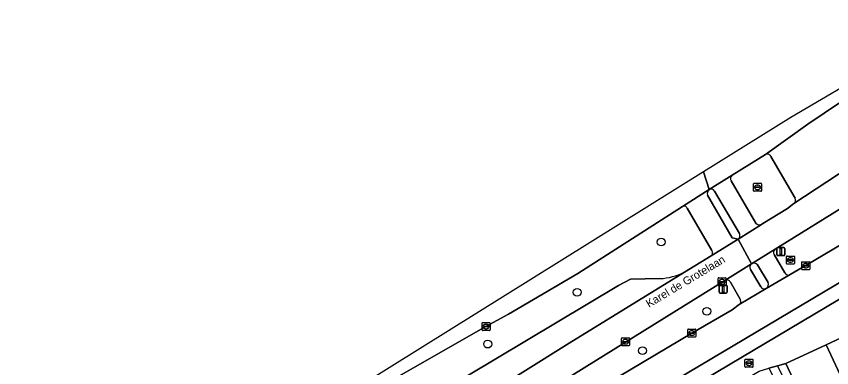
# Model space of a CAD drawing. Extents: x 160102 to 160934, y 382045 to 382923.
# Drawn here: x 160434.4 to 160536.3, y 382669.1 to 382713 of the extents above; entities that cross this region are included whole.
import ezdxf

# ---------------------------------------------------------------- set-up
doc = ezdxf.new("R2010")
doc.units = 0
for name, color, linetype in [('IMGEO_Berm_groen', 7, 'Continuous'), ('IMGEO_Boom', 7, 'Continuous'), ('IMGEO_Brandkraan', 7, 'Continuous'), ('IMGEO_Erf', 7, 'Continuous'), ('IMGEO_Fietspad_gesloten', 7, 'Continuous'), ('IMGEO_Kolk', 7, 'Continuous'), ('IMGEO_Lichtmast', 7, 'Continuous'), ('IMGEO_Openbare_ruimte_label', 7, 'Continuous'), ('IMGEO_Pand', 7, 'Continuous'), ('IMGEO_Parkeervlak_open', 7, 'Continuous'), ('IMGEO_Rijbaan_lokaal_gesloten', 7, 'Continuous'), ('IMGEO_Rijbaan_lokaal_open', 7, 'Continuous'), ('IMGEO_Rioolput', 7, 'Continuous'), ('IMGEO_Verkeersbordpaal', 7, 'Continuous'), ('IMGEO_Verkeerseiland_gesloten', 7, 'Continuous'), ('IMGEO_Voetpad_open', 7, 'Continuous')]:
    doc.layers.add(name, color=color, linetype=linetype)

msp = doc.modelspace()

# ---------------------------------------------------------------- linework, layer by layer
at = {"layer": 'IMGEO_Berm_groen'}
for points in [[(160552.21, 382698.17), (160552.12, 382698.11), (160551.81, 382697.85), (160551.13, 382697.42), (160550.28, 382696.97), (160529.58, 382684.13), (160529.22, 382683.9)], [(160517.65, 382689.26), (160504.58, 382680.88), (160495.89, 382675.76), (160493.08, 382674.22), (160480.44, 382667.03)], [(160521.33, 382683.73), (160518.24, 382689.02)], [(160531.11, 382680.72), (160534.1, 382682.48), (160543.93, 382688.32)], [(160517.89, 382681.05), (160521.23, 382683.08)], [(160529.11, 382683.23), (160530.44, 382680.94)], [(160483.01, 382663.42), (160509.66, 382679.38), (160511.15, 382680.15), (160514.82, 382680.24)], [(160522.93, 382680), (160487.76, 382658.14), (160485.88, 382657.02)], [(160524.85, 382677.65), (160523.64, 382679.78)], [(160506.39, 382665.99), (160507.17, 382666.46), (160509.79, 382668.02), (160518.81, 382673.41), (160523.84, 382676.31), (160524.72, 382676.98)]]:
    msp.add_lwpolyline(points, dxfattribs=at)
for centre, radius, start, end in [((160517.84, 382688.87), 0.43, 19.6633, 115.4007), ((160520.92, 382683.46), 0.493, 308.5762, 32.5848), ((160529.56, 382683.5), 0.524, 129.7761, 210.5502), ((160514.58, 382687.33), 7.1, 271.9741, 297.798), ((160530.89, 382681.18), 0.505, 208.0475, 295.3425), ((160523.18, 382679.56), 0.51, 25.832, 119.68), ((160524.45, 382677.38), 0.482, 303.9481, 34.0906)]:
    msp.add_arc(centre, radius, start, end, dxfattribs=at)
at = {"layer": 'IMGEO_Boom'}
for centre in [(160514.99, 382684.8), (160504.48, 382678.51), (160520.7, 382676.14), (160493.31, 382672.04), (160512.66, 382671.22)]:
    msp.add_circle(centre, 0.489, dxfattribs=at)
at = {"layer": 'IMGEO_Brandkraan'}
for p, q in [((160525.46, 382669.22), (160525.46, 382670.07)), ((160525.54, 382670.15), (160526.39, 382670.15)), ((160525.72, 382669.64), (160525.72, 382669.65)), ((160525.76, 382669.69), (160526.16, 382669.69)), ((160526.16, 382669.6), (160525.76, 382669.6)), ((160525.95, 382669.93), (160525.97, 382669.93)), ((160525.97, 382669.37), (160525.95, 382669.37)), ((160526.2, 382669.65), (160526.2, 382669.64)), ((160526.46, 382670.07), (160526.46, 382669.22)), ((160526.39, 382669.15), (160525.54, 382669.15))]:
    msp.add_line(p, q, dxfattribs=at)
for points in [[(160525.46, 382669.22), (160525.46, 382670.07)], [(160525.54, 382670.15), (160526.39, 382670.15)], [(160526.46, 382670.07), (160526.46, 382669.22)], [(160526.39, 382669.15), (160525.54, 382669.15)]]:
    msp.add_lwpolyline(points, dxfattribs=at)
for centre, radius, start, end in [((160525.54, 382670.07), 0.0765, 91.552, 178.448), ((160525.54, 382670.07), 0.0765, 91.552, 178.448), ((160525.76, 382669.65), 0.0403, 85.8775, 175.7526), ((160525.76, 382669.64), 0.0366, 178.938, 274.7102), ((160526.17, 382669.65), 0.0386, 1.7309, 96.639), ((160526.16, 382669.65), 0.043, 264.8664, 352.4533), ((160526.39, 382670.07), 0.0765, 1.552, 88.448), ((160526.39, 382670.07), 0.0765, 1.552, 88.448), ((160525.54, 382669.22), 0.0765, 181.552, 268.448), ((160525.54, 382669.22), 0.0765, 181.552, 268.448), ((160526.39, 382669.22), 0.0765, 271.552, 358.448), ((160526.39, 382669.22), 0.0765, 271.552, 358.448)]:
    msp.add_arc(centre, radius, start, end, dxfattribs=at)
for centre, major_axis, ratio, start_param, end_param in [((160525.95, 382669.65), (-0.387, 0.002), 0.722429, 4.712389, 7.853982), ((160525.97, 382669.65), (-0.39, 0.002), 0.717154, 1.570796, 4.712389)]:
    msp.add_ellipse(centre, major_axis=major_axis, ratio=ratio, start_param=start_param, end_param=end_param, dxfattribs=at)
at = {"layer": 'IMGEO_Erf'}
msp.add_lwpolyline([(160530.58, 382669.62), (160529.51, 382669.32), (160533.6, 382661.14), (160534.35, 382661.48), (160532.68, 382665.08)], close=True, dxfattribs=at)
at = {"layer": 'IMGEO_Fietspad_gesloten'}
for points in [[(160523.85, 382693.14), (160520.99, 382691.35)], [(160526.83, 382687.16), (160523.73, 382692.44)], [(160521.65, 382691.18), (160524.76, 382685.87)], [(160524.6, 382685.15), (160527.54, 382686.99)], [(160529.22, 382683.9), (160526.28, 382682.09)], [(160530.44, 382680.94), (160529.11, 382683.23)], [(160527.04, 382681.95), (160528.34, 382679.72)], [(160528.13, 382678.99), (160531.11, 382680.72)]]:
    msp.add_lwpolyline(points, dxfattribs=at)
for centre, radius, start, end in [((160524.15, 382692.73), 0.507, 125.1312, 214.3023), ((160521.22, 382690.89), 0.517, 33.7724, 116.3215), ((160527.3, 382687.57), 0.624, 220.2787, 292.5178), ((160524.32, 382685.59), 0.516, 302.3124, 32.7657), ((160529.56, 382683.5), 0.524, 129.7761, 210.5502), ((160526.58, 382681.55), 0.613, 41.1768, 118.8936), ((160530.89, 382681.18), 0.505, 208.0475, 295.3425), ((160527.81, 382679.48), 0.583, 303.0037, 24.2768)]:
    msp.add_arc(centre, radius, start, end, dxfattribs=at)
at = {"layer": 'IMGEO_Kolk'}
for p, q in [((160532.56, 382681.42), (160532.56, 382682.27)), ((160532.63, 382682.34), (160533.49, 382682.34)), ((160532.82, 382681.84), (160532.82, 382681.85)), ((160532.86, 382681.89), (160533.26, 382681.89)), ((160533.25, 382681.8), (160532.86, 382681.8)), ((160533.07, 382681.56), (160533.04, 382681.56)), ((160533.05, 382682.12), (160533.07, 382682.12)), ((160533.3, 382681.85), (160533.3, 382681.84)), ((160533.56, 382682.27), (160533.56, 382681.42)), ((160533.49, 382681.34), (160532.63, 382681.34)), ((160522.1, 382679.4), (160522.1, 382680.25)), ((160522.18, 382680.33), (160523.03, 382680.33)), ((160522.36, 382679.82), (160522.36, 382679.83)), ((160522.8, 382679.78), (160522.4, 382679.78)), ((160522.41, 382679.87), (160522.8, 382679.87)), ((160522.59, 382680.11), (160522.62, 382680.11)), ((160522.61, 382679.55), (160522.59, 382679.55)), ((160522.85, 382679.83), (160522.85, 382679.82)), ((160523.1, 382680.25), (160523.1, 382679.4)), ((160523.03, 382679.33), (160522.18, 382679.33)), ((160492.59, 382673.8), (160492.59, 382674.66)), ((160492.67, 382674.73), (160493.52, 382674.73)), ((160493.08, 382674.51), (160493.11, 382674.51)), ((160493.59, 382674.66), (160493.59, 382673.8)), ((160493.52, 382673.73), (160492.67, 382673.73)), ((160492.85, 382674.22), (160492.85, 382674.24)), ((160493.29, 382674.19), (160492.89, 382674.19)), ((160492.9, 382674.27), (160493.29, 382674.27)), ((160493.1, 382673.95), (160493.08, 382673.95)), ((160493.34, 382674.24), (160493.34, 382674.22)), ((160518.31, 382672.99), (160518.31, 382673.84)), ((160518.38, 382673.91), (160519.24, 382673.91)), ((160518.57, 382673.41), (160518.57, 382673.42)), ((160518.61, 382673.46), (160519.01, 382673.46)), ((160519.01, 382673.37), (160518.61, 382673.37)), ((160518.8, 382673.69), (160518.82, 382673.69)), ((160519.05, 382673.42), (160519.05, 382673.41)), ((160519.31, 382673.84), (160519.31, 382672.99)), ((160510.03, 382671.9), (160510.03, 382672.75)), ((160510.1, 382672.83), (160510.96, 382672.83)), ((160510.29, 382672.32), (160510.29, 382672.33)), ((160510.33, 382672.37), (160510.73, 382672.37)), ((160510.52, 382672.61), (160510.54, 382672.61)), ((160510.77, 382672.33), (160510.77, 382672.32)), ((160511.03, 382672.75), (160511.03, 382671.9)), ((160519.24, 382672.91), (160518.38, 382672.91)), ((160518.82, 382673.13), (160518.8, 382673.13)), ((160510.96, 382671.83), (160510.1, 382671.83)), ((160510.73, 382672.28), (160510.33, 382672.28)), ((160510.54, 382672.05), (160510.52, 382672.05))]:
    msp.add_line(p, q, dxfattribs=at)
for points in [[(160532.56, 382681.42), (160532.56, 382682.27)], [(160532.63, 382682.34), (160533.49, 382682.34)], [(160533.56, 382682.27), (160533.56, 382681.42)], [(160533.49, 382681.34), (160532.63, 382681.34)], [(160522.1, 382679.4), (160522.1, 382680.25)], [(160522.18, 382680.33), (160523.03, 382680.33)], [(160523.1, 382680.25), (160523.1, 382679.4)], [(160523.03, 382679.33), (160522.18, 382679.33)], [(160492.59, 382673.8), (160492.59, 382674.66)], [(160492.67, 382674.73), (160493.52, 382674.73)], [(160493.59, 382674.66), (160493.59, 382673.8)], [(160493.52, 382673.73), (160492.67, 382673.73)], [(160518.31, 382672.99), (160518.31, 382673.84)], [(160518.38, 382673.91), (160519.24, 382673.91)], [(160519.31, 382673.84), (160519.31, 382672.99)], [(160510.03, 382671.9), (160510.03, 382672.75)], [(160510.1, 382672.83), (160510.96, 382672.83)], [(160511.03, 382672.75), (160511.03, 382671.9)], [(160519.24, 382672.91), (160518.38, 382672.91)], [(160510.96, 382671.83), (160510.1, 382671.83)]]:
    msp.add_lwpolyline(points, dxfattribs=at)
for centre, radius, start, end in [((160532.63, 382682.27), 0.0765, 91.552, 178.448), ((160532.63, 382682.27), 0.0765, 91.552, 178.448), ((160532.86, 382681.85), 0.0403, 85.8775, 175.7526), ((160532.85, 382681.84), 0.0366, 178.938, 274.7102), ((160533.26, 382681.84), 0.043, 264.8664, 352.4533), ((160533.26, 382681.85), 0.0386, 1.7309, 96.639), ((160533.48, 382682.27), 0.0765, 1.552, 88.448), ((160533.48, 382682.27), 0.0765, 1.552, 88.448), ((160532.63, 382681.42), 0.0765, 181.552, 268.448), ((160532.63, 382681.42), 0.0765, 181.552, 268.448), ((160533.48, 382681.42), 0.0765, 271.552, 358.448), ((160533.48, 382681.42), 0.0765, 271.552, 358.448), ((160522.18, 382680.25), 0.0765, 91.552, 178.448), ((160522.18, 382680.25), 0.0765, 91.552, 178.448), ((160522.4, 382679.83), 0.0403, 85.8775, 175.7526), ((160522.4, 382679.82), 0.0366, 178.938, 274.7102), ((160522.81, 382679.83), 0.0386, 1.7309, 96.639), ((160522.8, 382679.83), 0.043, 264.8664, 352.4533), ((160523.03, 382680.25), 0.0765, 1.552, 88.448), ((160523.03, 382680.25), 0.0765, 1.552, 88.448), ((160522.18, 382679.4), 0.0765, 181.552, 268.448), ((160522.18, 382679.4), 0.0765, 181.552, 268.448), ((160523.03, 382679.4), 0.0765, 271.552, 358.448), ((160523.03, 382679.4), 0.0765, 271.552, 358.448), ((160492.67, 382674.65), 0.0765, 91.552, 178.448), ((160492.67, 382674.65), 0.0765, 91.552, 178.448), ((160493.52, 382674.65), 0.0765, 1.552, 88.448), ((160493.52, 382674.65), 0.0765, 1.552, 88.448), ((160492.67, 382673.81), 0.0765, 181.552, 268.448), ((160492.67, 382673.81), 0.0765, 181.552, 268.448), ((160492.89, 382674.23), 0.0403, 85.8775, 175.7526), ((160492.89, 382674.22), 0.0366, 178.938, 274.7102), ((160493.3, 382674.23), 0.0386, 1.7309, 96.639), ((160493.29, 382674.23), 0.043, 264.8664, 352.4533), ((160493.52, 382673.81), 0.0765, 271.552, 358.448), ((160493.52, 382673.81), 0.0765, 271.552, 358.448), ((160518.39, 382673.84), 0.0765, 91.552, 178.448), ((160518.39, 382673.84), 0.0765, 91.552, 178.448), ((160518.61, 382673.42), 0.0403, 85.8775, 175.7526), ((160518.61, 382673.41), 0.0366, 178.938, 274.7102), ((160519.01, 382673.42), 0.0386, 1.7309, 96.639), ((160519.01, 382673.41), 0.043, 264.8664, 352.4533), ((160519.23, 382673.84), 0.0765, 1.552, 88.448), ((160519.23, 382673.84), 0.0765, 1.552, 88.448), ((160510.11, 382672.75), 0.0765, 91.552, 178.448), ((160510.11, 382672.75), 0.0765, 91.552, 178.448), ((160510.33, 382672.33), 0.0403, 85.8775, 175.7526), ((160510.33, 382672.32), 0.0366, 178.938, 274.7102), ((160510.73, 382672.33), 0.0386, 1.7309, 96.639), ((160510.73, 382672.33), 0.043, 264.8664, 352.4533), ((160510.95, 382672.75), 0.0765, 1.552, 88.448), ((160510.95, 382672.75), 0.0765, 1.552, 88.448), ((160518.39, 382672.99), 0.0765, 181.552, 268.448), ((160518.39, 382672.99), 0.0765, 181.552, 268.448), ((160519.23, 382672.99), 0.0765, 271.552, 358.448), ((160519.23, 382672.99), 0.0765, 271.552, 358.448), ((160510.11, 382671.9), 0.0765, 181.552, 268.448), ((160510.11, 382671.9), 0.0765, 181.552, 268.448), ((160510.95, 382671.9), 0.0765, 271.552, 358.448), ((160510.95, 382671.9), 0.0765, 271.552, 358.448)]:
    msp.add_arc(centre, radius, start, end, dxfattribs=at)
for centre, major_axis, ratio, start_param, end_param in [((160533.05, 382681.84), (-0.387, 0.002), 0.722429, 4.712389, 7.853982), ((160533.07, 382681.84), (-0.39, 0.002), 0.717154, 1.570796, 4.712389), ((160522.59, 382679.83), (-0.387, 0.002), 0.722429, 4.712389, 7.853982), ((160522.61, 382679.83), (-0.39, 0.002), 0.717154, 1.570796, 4.712389), ((160493.08, 382674.23), (-0.387, 0.002), 0.722429, 4.712389, 7.853982), ((160493.1, 382674.23), (-0.39, 0.002), 0.717154, 1.570796, 4.712389), ((160518.8, 382673.41), (-0.387, 0.002), 0.722429, 4.712389, 7.853982), ((160518.82, 382673.41), (-0.39, 0.002), 0.717154, 1.570796, 4.712389), ((160510.52, 382672.33), (-0.387, 0.002), 0.722429, 4.712389, 7.853982), ((160510.54, 382672.33), (-0.39, 0.002), 0.717154, 1.570796, 4.712389)]:
    msp.add_ellipse(centre, major_axis=major_axis, ratio=ratio, start_param=start_param, end_param=end_param, dxfattribs=at)
at = {"layer": 'IMGEO_Lichtmast'}
for p, q in [((160529.44, 382683.2), (160529.44, 382684)), ((160529.44, 382684), (160529.44, 382683.2)), ((160529.54, 382684.1), (160530.33, 382684.1)), ((160530.33, 382684.1), (160529.54, 382684.1)), ((160530.43, 382684), (160530.43, 382683.2)), ((160530.43, 382683.2), (160530.43, 382684)), ((160530.33, 382683.1), (160529.54, 382683.1)), ((160529.54, 382683.1), (160530.33, 382683.1))]:
    msp.add_line(p, q, dxfattribs=at)
msp.add_lwpolyline([(160529.86, 382683.97), (160530.01, 382683.97), (160530.01, 382683.22), (160529.86, 382683.22), (160529.86, 382683.97)], dxfattribs=at)
for centre, start, end in [((160529.54, 382684), 90, 180), ((160529.54, 382684), 90, 180), ((160530.33, 382684), 0, 90), ((160530.33, 382684), 360, 90), ((160529.54, 382683.2), 180, 270), ((160529.54, 382683.2), 180, 270), ((160530.33, 382683.2), 270, 0), ((160530.33, 382683.2), 270, 0)]:
    msp.add_arc(centre, 0.1, start, end, dxfattribs=at)
at = {"layer": 'IMGEO_Pand'}
for points in [[(160544.28, 382666.08), (160540.52, 382674.22), (160535.62, 382671.95), (160539.39, 382663.82)], [(160535.62, 382671.95), (160530.58, 382669.62), (160532.68, 382665.08), (160534.35, 382661.48), (160539.39, 382663.82)]]:
    msp.add_lwpolyline(points, close=True, dxfattribs=at)
at = {"layer": 'IMGEO_Parkeervlak_open'}
for points in [[(160520.52, 382667.69), (160544.58, 382681.99), (160551.54, 382685.91), (160552.45, 382686.37)], [(160543.69, 382683.54), (160515.56, 382666.82)]]:
    msp.add_lwpolyline(points, dxfattribs=at)
at = {"layer": 'IMGEO_Rijbaan_lokaal_gesloten'}
for points in [[(160531.19, 382700.39), (160520.29, 382693.59), (160520.99, 382691.35), (160523.85, 382693.14), (160528.02, 382695.74), (160533.31, 382699.54), (160539.44, 382703.65), (160539.46, 382703.66), (160547.17, 382707.99), (160550.09, 382709.63), (160553.55, 382711.56), (160552.77, 382713.03)], [(160550.28, 382696.97), (160551.13, 382697.42), (160551.81, 382697.85), (160552.12, 382698.11), (160552.21, 382698.17), (160555.11, 382699.97), (160558.38, 382702.02), (160556.78, 382705.21), (160553.39, 382703.33), (160550.53, 382701.63), (160550.44, 382701.58), (160545.41, 382698.72), (160531.56, 382689.6), (160530.76, 382689.01), (160527.71, 382687.1), (160527.54, 382686.99), (160524.6, 382685.15), (160526.28, 382682.09), (160529.22, 382683.9), (160529.58, 382684.13)]]:
    msp.add_lwpolyline(points, close=True, dxfattribs=at)
for points in [[(160539.46, 382703.66), (160539.44, 382703.65), (160533.31, 382699.54), (160528.02, 382695.74)], [(160531.56, 382689.6), (160545.41, 382698.72)], [(160528.71, 382695.51), (160531.72, 382690.3)], [(160480.44, 382667.03), (160493.08, 382674.22), (160495.89, 382675.76), (160504.58, 382680.88), (160517.65, 382689.26), (160520.99, 382691.35), (160520.29, 382693.59), (160449.46, 382649.41), (160441.94, 382644.72), (160425.06, 382627.79)], [(160485.88, 382657.02), (160487.76, 382658.14), (160522.93, 382680), (160526.28, 382682.09), (160524.6, 382685.15), (160521.23, 382683.08), (160517.89, 382681.05), (160503.48, 382672.16), (160486.43, 382661.48), (160482.36, 382658.87), (160479.06, 382656.64), (160473.02, 382652.55), (160469.77, 382650.22), (160463.38, 382645.38), (160460.24, 382642.82), (160454.14, 382637.55), (160450.61, 382634.31), (160445.37, 382629.28), (160442.54, 382626.39), (160435.83, 382618.96), (160438.43, 382616.76), (160441.79, 382620.39), (160445.04, 382623.84), (160448.02, 382626.91)], [(160436.27, 382624.46), (160433.23, 382621.15), (160435.83, 382618.96), (160442.54, 382626.39), (160445.37, 382629.28), (160450.61, 382634.31), (160454.14, 382637.55), (160460.24, 382642.82), (160463.38, 382645.38), (160469.77, 382650.22), (160473.02, 382652.55), (160479.06, 382656.64), (160482.36, 382658.87), (160486.43, 382661.48), (160503.48, 382672.16), (160517.89, 382681.05)], [(160514.82, 382680.24), (160511.15, 382680.15), (160509.66, 382679.38), (160483.01, 382663.42)]]:
    msp.add_lwpolyline(points, dxfattribs=at)
for centre, radius, start, end in [((160528.26, 382695.31), 0.491, 24.0426, 120.0312), ((160531.24, 382690.04), 0.543, 305.576, 28.327), ((160514.58, 382687.33), 7.1, 271.9741, 297.798)]:
    msp.add_arc(centre, radius, start, end, dxfattribs=at)
at = {"layer": 'IMGEO_Rijbaan_lokaal_open'}
for points in [[(160543.93, 382688.32), (160534.1, 382682.48), (160531.11, 382680.72), (160528.13, 382678.99), (160524.72, 382676.98), (160523.84, 382676.31), (160518.81, 382673.41), (160509.79, 382668.02), (160511.15, 382665.64)], [(160515.56, 382666.82), (160543.69, 382683.54)]]:
    msp.add_lwpolyline(points, dxfattribs=at)
at = {"layer": 'IMGEO_Rioolput'}
for p, q in [((160526.53, 382691.22), (160526.53, 382692.07)), ((160526.61, 382692.14), (160527.46, 382692.14)), ((160526.84, 382691.69), (160527.23, 382691.69)), ((160527.02, 382691.92), (160527.05, 382691.92)), ((160527.53, 382692.07), (160527.53, 382691.22)), ((160527.46, 382691.14), (160526.61, 382691.14)), ((160526.79, 382691.64), (160526.79, 382691.65)), ((160527.23, 382691.6), (160526.83, 382691.6)), ((160527.04, 382691.36), (160527.02, 382691.36)), ((160527.28, 382691.65), (160527.28, 382691.64)), ((160530.64, 382682.13), (160530.64, 382682.98)), ((160530.72, 382683.05), (160531.57, 382683.05)), ((160530.9, 382682.55), (160530.9, 382682.56)), ((160530.94, 382682.6), (160531.34, 382682.6)), ((160531.34, 382682.51), (160530.94, 382682.51)), ((160531.13, 382682.83), (160531.15, 382682.83)), ((160531.38, 382682.56), (160531.38, 382682.55)), ((160531.64, 382682.98), (160531.64, 382682.13)), ((160531.57, 382682.05), (160530.72, 382682.05)), ((160531.15, 382682.27), (160531.13, 382682.27))]:
    msp.add_line(p, q, dxfattribs=at)
for points in [[(160526.53, 382691.22), (160526.53, 382692.07)], [(160526.61, 382692.14), (160527.46, 382692.14)], [(160527.53, 382692.07), (160527.53, 382691.22)], [(160527.46, 382691.14), (160526.61, 382691.14)], [(160530.64, 382682.13), (160530.64, 382682.98)], [(160530.72, 382683.05), (160531.57, 382683.05)], [(160531.64, 382682.98), (160531.64, 382682.13)], [(160531.57, 382682.05), (160530.72, 382682.05)]]:
    msp.add_lwpolyline(points, dxfattribs=at)
for centre, radius, start, end in [((160526.61, 382692.07), 0.0765, 91.552, 178.448), ((160526.61, 382692.07), 0.0765, 91.552, 178.448), ((160526.83, 382691.65), 0.0403, 85.8775, 175.7526), ((160527.24, 382691.65), 0.0386, 1.7309, 96.639), ((160527.46, 382692.07), 0.0765, 1.552, 88.448), ((160527.46, 382692.07), 0.0765, 1.552, 88.448), ((160526.61, 382691.22), 0.0765, 181.552, 268.448), ((160526.61, 382691.22), 0.0765, 181.552, 268.448), ((160526.83, 382691.64), 0.0366, 178.938, 274.7102), ((160527.23, 382691.64), 0.043, 264.8664, 352.4533), ((160527.46, 382691.22), 0.0765, 271.552, 358.448), ((160527.46, 382691.22), 0.0765, 271.552, 358.448), ((160530.72, 382682.98), 0.0765, 91.552, 178.448), ((160530.72, 382682.98), 0.0765, 91.552, 178.448), ((160530.94, 382682.56), 0.0403, 85.8775, 175.7526), ((160530.94, 382682.55), 0.0366, 178.938, 274.7102), ((160531.35, 382682.56), 0.0386, 1.7309, 96.639), ((160531.34, 382682.55), 0.043, 264.8664, 352.4533), ((160531.57, 382682.98), 0.0765, 1.552, 88.448), ((160531.57, 382682.98), 0.0765, 1.552, 88.448), ((160530.72, 382682.13), 0.0765, 181.552, 268.448), ((160530.72, 382682.13), 0.0765, 181.552, 268.448), ((160531.57, 382682.13), 0.0765, 271.552, 358.448), ((160531.57, 382682.13), 0.0765, 271.552, 358.448)]:
    msp.add_arc(centre, radius, start, end, dxfattribs=at)
for centre, major_axis, ratio, start_param, end_param in [((160527.02, 382691.64), (-0.387, 0.002), 0.722429, 4.712389, 7.853982), ((160527.04, 382691.64), (-0.39, 0.002), 0.717154, 1.570796, 4.712389), ((160531.13, 382682.55), (-0.387, 0.002), 0.722429, 4.712389, 7.853982), ((160531.15, 382682.55), (-0.39, 0.002), 0.717154, 1.570796, 4.712389)]:
    msp.add_ellipse(centre, major_axis=major_axis, ratio=ratio, start_param=start_param, end_param=end_param, dxfattribs=at)
at = {"layer": 'IMGEO_Verkeersbordpaal'}
for p, q in [((160522.23, 382678.51), (160522.23, 382679.31)), ((160522.23, 382679.31), (160522.23, 382678.51)), ((160522.33, 382679.41), (160523.12, 382679.41)), ((160523.12, 382679.41), (160522.33, 382679.41)), ((160523.12, 382678.41), (160522.33, 382678.41)), ((160522.33, 382678.41), (160523.12, 382678.41)), ((160523.22, 382679.31), (160523.22, 382678.51)), ((160523.22, 382678.51), (160523.22, 382679.31))]:
    msp.add_line(p, q, dxfattribs=at)
msp.add_lwpolyline([(160522.65, 382679.29), (160522.8, 382679.29), (160522.8, 382678.54), (160522.65, 382678.54), (160522.65, 382679.29)], dxfattribs=at)
for centre, start, end in [((160522.33, 382679.31), 90, 180), ((160522.33, 382679.31), 90, 180), ((160522.33, 382678.51), 180, 270), ((160522.33, 382678.51), 180, 270), ((160523.12, 382679.31), 0, 90), ((160523.12, 382679.31), 360, 90), ((160523.12, 382678.51), 270, 0), ((160523.12, 382678.51), 270, 0)]:
    msp.add_arc(centre, 0.1, start, end, dxfattribs=at)
at = {"layer": 'IMGEO_Verkeerseiland_gesloten'}
for points in [[(160528.02, 382695.74), (160523.85, 382693.14)], [(160531.72, 382690.3), (160528.71, 382695.51)], [(160523.73, 382692.44), (160526.83, 382687.16)], [(160524.76, 382685.87), (160521.65, 382691.18)], [(160520.77, 382690.64), (160523.87, 382685.34), (160524.6, 382685.15)], [(160527.54, 382686.99), (160527.71, 382687.1), (160530.76, 382689.01), (160531.56, 382689.6)], [(160528.34, 382679.72), (160527.04, 382681.95)], [(160526.15, 382681.38), (160527.45, 382679.19)]]:
    msp.add_lwpolyline(points, dxfattribs=at)
for centre, radius, start, end in [((160528.26, 382695.31), 0.491, 24.0426, 120.0312), ((160524.15, 382692.73), 0.507, 125.1312, 214.3023), ((160521.36, 382690.85), 0.62, 125.7602, 199.7973), ((160521.22, 382690.89), 0.517, 33.7724, 116.3215), ((160531.24, 382690.04), 0.543, 305.576, 28.327), ((160527.3, 382687.57), 0.624, 220.2787, 292.5178), ((160524.32, 382685.59), 0.516, 302.3124, 32.7657), ((160526.6, 382681.66), 0.532, 127.2271, 211.6322), ((160526.58, 382681.55), 0.613, 41.1768, 118.8936), ((160527.81, 382679.48), 0.583, 303.0037, 24.2768), ((160527.9, 382679.46), 0.519, 211.1095, 296.3048)]:
    msp.add_arc(centre, radius, start, end, dxfattribs=at)
at = {"layer": 'IMGEO_Voetpad_open'}
for points in [[(160520.99, 382691.35), (160517.65, 382689.26)], [(160521.23, 382683.08), (160524.6, 382685.15), (160523.87, 382685.34), (160520.77, 382690.64)], [(160518.24, 382689.02), (160521.33, 382683.73)], [(160552.45, 382686.37), (160551.54, 382685.91), (160544.58, 382681.99), (160520.52, 382667.69)], [(160526.28, 382682.09), (160522.93, 382680)], [(160527.45, 382679.19), (160526.15, 382681.38)], [(160523.64, 382679.78), (160524.85, 382677.65)], [(160524.72, 382676.98), (160528.13, 382678.99)], [(160464.68, 382631.39), (160469.27, 382634.27), (160474.06, 382637.11), (160478.71, 382639.87), (160483.36, 382642.62), (160488.01, 382645.38), (160492.65, 382648.13), (160497.47, 382650.99), (160499.01, 382651.92), (160500, 382652.51), (160503.82, 382654.78), (160508.46, 382657.53), (160513.11, 382660.29), (160517.74, 382663.05), (160522.39, 382665.81), (160527.22, 382668.67), (160528.45, 382669.02), (160529.51, 382669.32), (160530.58, 382669.62), (160535.62, 382671.95), (160540.52, 382674.22)]]:
    msp.add_lwpolyline(points, dxfattribs=at)
msp.add_lwpolyline([(160529.51, 382669.32), (160528.45, 382669.02), (160532.88, 382660.45), (160537.08, 382652.92), (160534.93, 382651.56), (160535.08, 382651.3), (160532.14, 382649.55), (160530.46, 382648.56), (160530.39, 382648.68), (160530.14, 382648.52), (160527.43, 382646.99), (160528.04, 382645.97), (160539.29, 382652.6), (160534.35, 382661.48), (160533.6, 382661.14)], close=True, dxfattribs=at)
for centre, radius, start, end in [((160521.36, 382690.85), 0.62, 125.7602, 199.7973), ((160517.84, 382688.87), 0.43, 19.6633, 115.4007), ((160520.92, 382683.46), 0.493, 308.5762, 32.5848), ((160526.6, 382681.66), 0.532, 127.2271, 211.6322), ((160523.18, 382679.56), 0.51, 25.832, 119.68), ((160527.9, 382679.46), 0.519, 211.1095, 296.3048), ((160524.45, 382677.38), 0.482, 303.9481, 34.0906)]:
    msp.add_arc(centre, radius, start, end, dxfattribs=at)

# ---------------------------------------------------------------- texts
at = {"layer": 'IMGEO_Openbare_ruimte_label'}
msp.add_text('Karel de Grotelaan', height=1, rotation=30.9245, dxfattribs=at).set_placement((160513.46, 382676.56))

doc.saveas('drawing.dxf')
